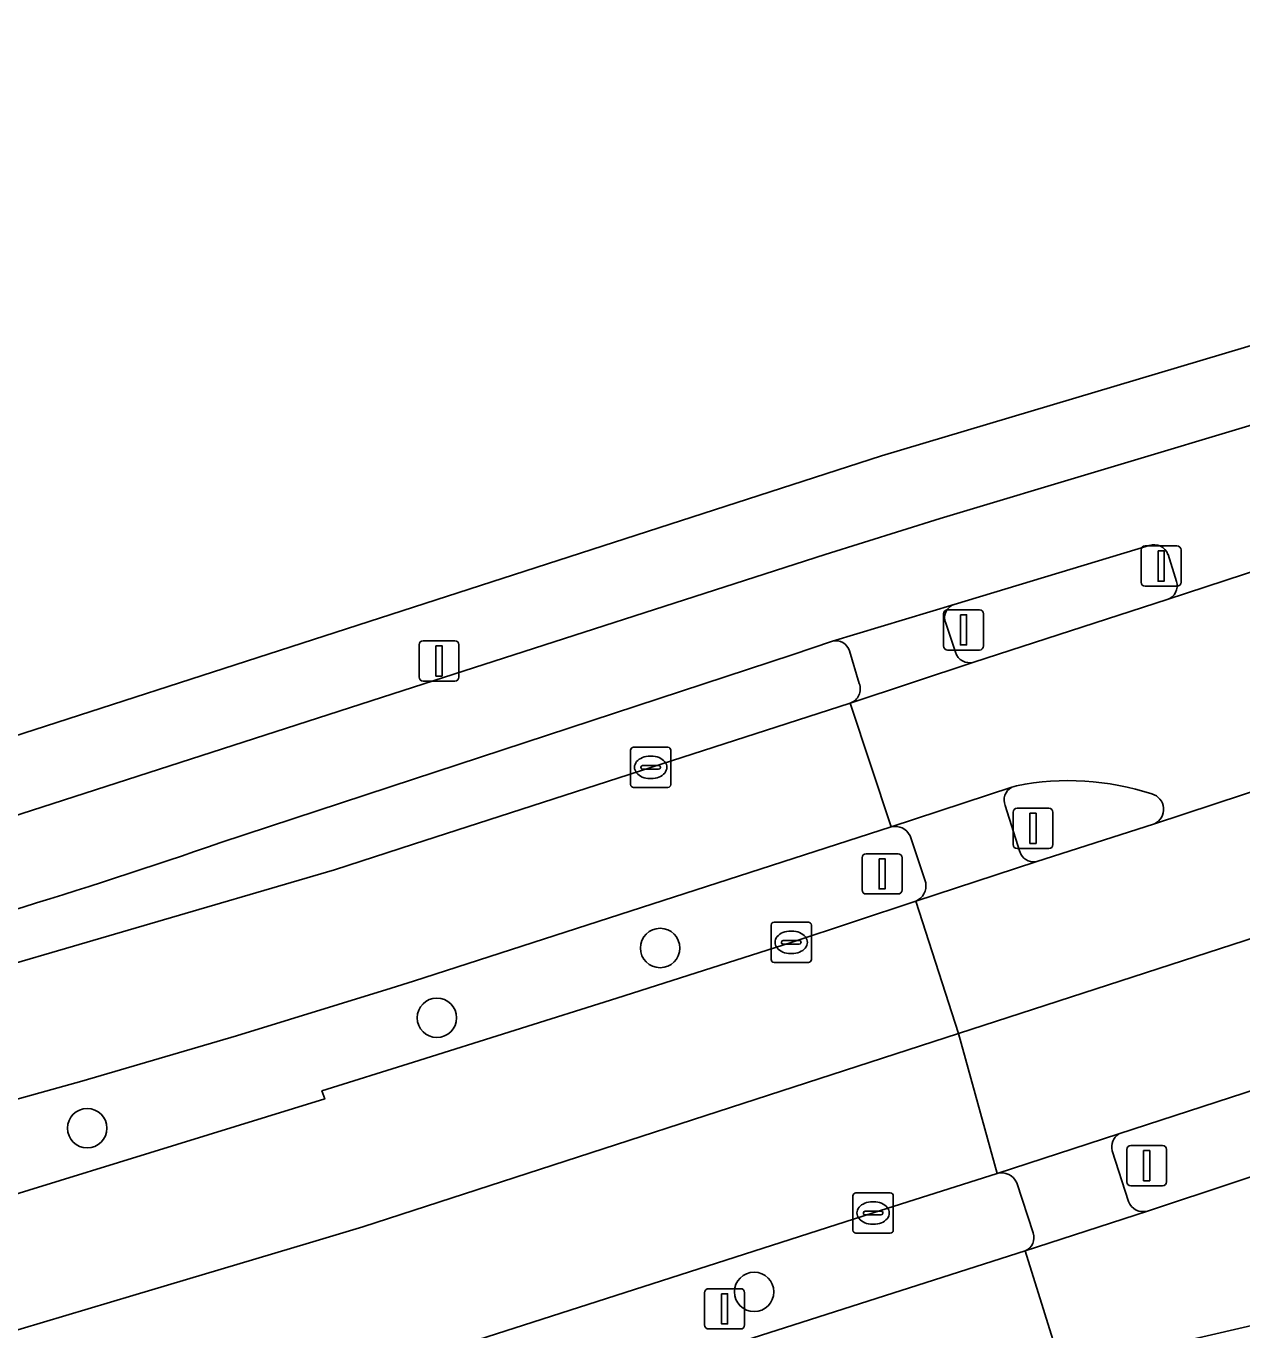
# Model space of a CAD drawing. Extents: x 159262 to 160143, y 383399 to 384319.
# Drawn here: x 159490.39 to 159520.55, y 384038.96 to 384071.3 of the extents above; entities that cross this region are included whole.
import ezdxf

# ---------------------------------------------------------------- set-up
doc = ezdxf.new("R2010")
doc.units = 0
for name, color, linetype in [('IMGEO_Berm_groen', 7, 'Continuous'), ('IMGEO_Boom', 7, 'Continuous'), ('IMGEO_Erf', 7, 'Continuous'), ('IMGEO_Fietspad_gesloten', 7, 'Continuous'), ('IMGEO_Kolk', 7, 'Continuous'), ('IMGEO_Lichtmast', 7, 'Continuous'), ('IMGEO_OVBaan_gesloten', 7, 'Continuous'), ('IMGEO_Rijbaan_lokaal_gesloten', 7, 'Continuous'), ('IMGEO_Verkeersbordpaal', 7, 'Continuous'), ('IMGEO_Verkeerseiland_open', 7, 'Continuous'), ('IMGEO_Verkeersregelinstallatiepaal', 7, 'Continuous'), ('IMGEO_Voetpad_open', 7, 'Continuous')]:
    doc.layers.add(name, color=color, linetype=linetype)

msp = doc.modelspace()

# ---------------------------------------------------------------- linework, layer by layer
at = {"layer": 'IMGEO_Berm_groen'}
for points in [[(159510.39, 384056.044), (159509.393, 384055.707), (159500, 384052.619), (159495.219, 384051.047)], [(159511.056, 384054.994), (159510.818, 384055.802)], [(159505.885, 384052.912), (159510.834, 384054.508)], [(159484.02, 384046.333), (159488.196, 384047.492), (159498.039, 384050.371), (159500, 384051.006), (159505.885, 384052.912)], [(159511.853, 384051.439), (159500, 384047.613), (159499.447, 384047.435), (159495.609, 384046.257), (159491.771, 384045.13), (159466.568, 384038.12), (159457.449, 384035.626), (159442.646, 384031.576), (159443.352, 384029.163), (159458.156, 384033.181), (159470.738, 384036.595), (159486.108, 384041.085)], [(159512.707, 384050.05), (159512.319, 384051.215)], [(159486.108, 384041.085), (159497.798, 384044.69), (159497.73, 384044.887), (159500, 384045.601), (159505.045, 384047.187), (159509.372, 384048.571), (159512.459, 384049.591)], [(159514.476, 384042.841), (159511.401, 384041.858), (159500, 384038.2), (159499.756, 384038.122), (159499.684, 384038.343)], [(159515.372, 384041.362), (159514.963, 384042.603)], [(159500, 384036.064), (159515.176, 384040.921)]]:
    msp.add_lwpolyline(points, dxfattribs=at)
for centre, radius, start, end in [((159510.476, 384055.696), 0.358, 17.2017, 103.8288), ((159510.71, 384054.858), 0.372, 289.5159, 21.3832), ((159511.947, 384051.038), 0.412, 25.4501, 103.204), ((159446.013, 384193.507), 150.719, 284.87457, 289.05503), ((159512.294, 384049.976), 0.419, 293.1306, 10.1042), ((159514.585, 384042.447), 0.409, 22.4718, 105.4381), ((159515.042, 384041.244), 0.35, 292.4596, 19.6155)]:
    msp.add_arc(centre, radius, start, end, dxfattribs=at)
at = {"layer": 'IMGEO_Boom'}
for centre in [(159506.119, 384048.432), (159500.582, 384046.7), (159491.907, 384043.961), (159508.449, 384039.899)]:
    msp.add_circle(centre, 0.489, dxfattribs=at)
at = {"layer": 'IMGEO_Erf'}
msp.add_lwpolyline([(159487.001, 384052.689), (159500, 384056.891), (159511.609, 384060.643), (159543.362, 384070.117)], dxfattribs=at)
at = {"layer": 'IMGEO_Fietspad_gesloten'}
for points in [[(159602.603, 384086.715), (159601.922, 384086.495), (159588.327, 384082.101), (159558.226, 384072.43), (159521.215, 384061.538), (159513.065, 384059.092), (159510.209, 384058.194), (159500, 384054.9), (159487.366, 384050.824)], [(159495.219, 384051.047), (159500, 384052.619), (159509.393, 384055.707), (159510.39, 384056.044), (159513.411, 384056.957), (159518.251, 384058.417)], [(159518.697, 384057.077), (159522.508, 384058.323)], [(159518.717, 384058.195), (159518.929, 384057.526)]]:
    msp.add_lwpolyline(points, dxfattribs=at)
for centre, radius, start, end in [((159518.37, 384058.067), 0.369, 20.2053, 108.8489), ((159518.582, 384057.421), 0.362, 288.4587, 16.8902), ((159446.013, 384193.507), 150.719, 284.87457, 289.05503)]:
    msp.add_arc(centre, radius, start, end, dxfattribs=at)
at = {"layer": 'IMGEO_Kolk'}
for p, q in [((159505.383, 384052.488), (159505.383, 384053.34)), ((159505.458, 384053.414), (159506.31, 384053.414)), ((159506.384, 384053.34), (159506.384, 384052.488)), ((159505.871, 384053.194), (159505.896, 384053.194)), ((159505.642, 384052.908), (159505.642, 384052.92)), ((159506.08, 384052.871), (159505.682, 384052.871)), ((159505.685, 384052.957), (159506.083, 384052.957)), ((159506.126, 384052.92), (159506.126, 384052.908)), ((159506.31, 384052.414), (159505.458, 384052.414)), ((159505.894, 384052.634), (159505.869, 384052.634)), ((159508.87, 384048.147), (159508.87, 384048.999)), ((159508.945, 384049.073), (159509.797, 384049.073)), ((159509.358, 384048.853), (159509.383, 384048.853)), ((159509.871, 384048.999), (159509.871, 384048.147)), ((159509.129, 384048.567), (159509.129, 384048.579)), ((159509.567, 384048.53), (159509.169, 384048.53)), ((159509.172, 384048.616), (159509.57, 384048.616)), ((159509.613, 384048.579), (159509.613, 384048.567)), ((159509.381, 384048.293), (159509.356, 384048.293)), ((159509.797, 384048.073), (159508.945, 384048.073)), ((159510.976, 384042.357), (159511.828, 384042.357)), ((159510.901, 384041.431), (159510.901, 384042.283)), ((159511.389, 384042.137), (159511.414, 384042.137)), ((159511.902, 384042.283), (159511.902, 384041.431)), ((159511.16, 384041.851), (159511.16, 384041.863)), ((159511.598, 384041.814), (159511.2, 384041.814)), ((159511.203, 384041.9), (159511.601, 384041.9)), ((159511.644, 384041.863), (159511.644, 384041.851)), ((159511.828, 384041.357), (159510.976, 384041.357)), ((159511.412, 384041.577), (159511.387, 384041.577))]:
    msp.add_line(p, q, dxfattribs=at)
for points in [[(159505.383, 384052.488), (159505.383, 384053.34)], [(159505.458, 384053.414), (159506.31, 384053.414)], [(159506.384, 384053.34), (159506.384, 384052.488)], [(159506.31, 384052.414), (159505.458, 384052.414)], [(159508.87, 384048.147), (159508.87, 384048.999)], [(159508.945, 384049.073), (159509.797, 384049.073)], [(159509.871, 384048.999), (159509.871, 384048.147)], [(159509.797, 384048.073), (159508.945, 384048.073)], [(159510.976, 384042.357), (159511.828, 384042.357)], [(159510.901, 384041.431), (159510.901, 384042.283)], [(159511.902, 384042.283), (159511.902, 384041.431)], [(159511.828, 384041.357), (159510.976, 384041.357)]]:
    msp.add_lwpolyline(points, dxfattribs=at)
for centre, radius, start, end in [((159505.46, 384053.338), 0.0765, 91.552, 178.448), ((159505.46, 384053.338), 0.0765, 91.552, 178.448), ((159506.308, 384053.338), 0.0765, 1.552, 88.448), ((159506.308, 384053.338), 0.0765, 1.552, 88.448), ((159505.682, 384052.917), 0.0403, 85.8775, 175.7526), ((159505.679, 384052.907), 0.0366, 178.938, 274.7102), ((159506.083, 384052.914), 0.043, 264.8664, 352.4533), ((159506.087, 384052.919), 0.0386, 1.7309, 96.639), ((159505.46, 384052.49), 0.0765, 181.552, 268.448), ((159505.46, 384052.49), 0.0765, 181.552, 268.448), ((159506.308, 384052.49), 0.0765, 271.552, 358.448), ((159506.308, 384052.49), 0.0765, 271.552, 358.448), ((159508.947, 384048.997), 0.0765, 91.552, 178.448), ((159508.947, 384048.997), 0.0765, 91.552, 178.448), ((159509.795, 384048.997), 0.0765, 1.552, 88.448), ((159509.795, 384048.997), 0.0765, 1.552, 88.448), ((159509.169, 384048.576), 0.0403, 85.8775, 175.7526), ((159509.166, 384048.566), 0.0366, 178.938, 274.7102), ((159509.57, 384048.573), 0.043, 264.8664, 352.4533), ((159509.574, 384048.578), 0.0386, 1.7309, 96.639), ((159508.947, 384048.149), 0.0765, 181.552, 268.448), ((159508.947, 384048.149), 0.0765, 181.552, 268.448), ((159509.795, 384048.149), 0.0765, 271.552, 358.448), ((159509.795, 384048.149), 0.0765, 271.552, 358.448), ((159510.978, 384042.281), 0.0765, 91.552, 178.448), ((159510.978, 384042.281), 0.0765, 91.552, 178.448), ((159511.826, 384042.281), 0.0765, 1.552, 88.448), ((159511.826, 384042.281), 0.0765, 1.552, 88.448), ((159511.2, 384041.86), 0.0403, 85.8775, 175.7526), ((159511.197, 384041.85), 0.0366, 178.938, 274.7102), ((159511.601, 384041.857), 0.043, 264.8664, 352.4533), ((159511.605, 384041.862), 0.0386, 1.7309, 96.639), ((159510.978, 384041.433), 0.0765, 181.552, 268.448), ((159510.978, 384041.433), 0.0765, 181.552, 268.448), ((159511.826, 384041.433), 0.0765, 271.552, 358.448), ((159511.826, 384041.433), 0.0765, 271.552, 358.448)]:
    msp.add_arc(centre, radius, start, end, dxfattribs=at)
for centre, major_axis, ratio, start_param, end_param in [((159505.87, 384052.914), (-0.387, 0.002), 0.722429, 4.712389, 7.853982), ((159505.895, 384052.914), (-0.39, 0.002), 0.717154, 1.570796, 4.712389), ((159509.357, 384048.573), (-0.387, 0.002), 0.722429, 4.712389, 7.853982), ((159509.382, 384048.573), (-0.39, 0.002), 0.717154, 1.570796, 4.712389), ((159511.388, 384041.857), (-0.387, 0.002), 0.722429, 4.712389, 7.853982), ((159511.413, 384041.857), (-0.39, 0.002), 0.717154, 1.570796, 4.712389)]:
    msp.add_ellipse(centre, major_axis=major_axis, ratio=ratio, start_param=start_param, end_param=end_param, dxfattribs=at)
at = {"layer": 'IMGEO_Lichtmast'}
for p, q in [((159500.138, 384055.155), (159500.138, 384055.955)), ((159500.138, 384055.955), (159500.138, 384055.155)), ((159500.238, 384056.055), (159501.028, 384056.055)), ((159501.028, 384056.055), (159500.238, 384056.055)), ((159501.128, 384055.955), (159501.128, 384055.155)), ((159501.128, 384055.155), (159501.128, 384055.955)), ((159501.028, 384055.055), (159500.238, 384055.055)), ((159500.238, 384055.055), (159501.028, 384055.055)), ((159514.873, 384051), (159514.873, 384051.8)), ((159514.873, 384051.8), (159514.873, 384051)), ((159514.973, 384051.9), (159515.763, 384051.9)), ((159515.763, 384051.9), (159514.973, 384051.9)), ((159515.863, 384051.8), (159515.863, 384051)), ((159515.863, 384051), (159515.863, 384051.8)), ((159515.763, 384050.9), (159514.973, 384050.9)), ((159514.973, 384050.9), (159515.763, 384050.9)), ((159517.692, 384042.632), (159517.692, 384043.432)), ((159517.692, 384043.432), (159517.692, 384042.632)), ((159517.792, 384043.532), (159518.582, 384043.532)), ((159518.582, 384043.532), (159517.792, 384043.532)), ((159518.682, 384043.432), (159518.682, 384042.632)), ((159518.682, 384042.632), (159518.682, 384043.432)), ((159518.582, 384042.532), (159517.792, 384042.532)), ((159517.792, 384042.532), (159518.582, 384042.532))]:
    msp.add_line(p, q, dxfattribs=at)
for points in [[(159500.558, 384055.93), (159500.708, 384055.93), (159500.708, 384055.18), (159500.558, 384055.18), (159500.558, 384055.93)], [(159515.293, 384051.775), (159515.443, 384051.775), (159515.443, 384051.025), (159515.293, 384051.025), (159515.293, 384051.775)], [(159518.112, 384043.407), (159518.262, 384043.407), (159518.262, 384042.657), (159518.112, 384042.657), (159518.112, 384043.407)]]:
    msp.add_lwpolyline(points, dxfattribs=at)
for centre, start, end in [((159500.238, 384055.955), 90, 180), ((159500.238, 384055.955), 90, 180), ((159501.028, 384055.955), 0, 90), ((159501.028, 384055.955), 360, 90), ((159500.238, 384055.155), 180, 270), ((159500.238, 384055.155), 180, 270), ((159501.028, 384055.155), 270, 0), ((159501.028, 384055.155), 270, 0), ((159514.973, 384051.8), 90, 180), ((159514.973, 384051.8), 90, 180), ((159515.763, 384051.8), 0, 90), ((159515.763, 384051.8), 360, 90), ((159514.973, 384051), 180, 270), ((159514.973, 384051), 180, 270), ((159515.763, 384051), 270, 0), ((159515.763, 384051), 270, 0), ((159517.792, 384043.432), 90, 180), ((159517.792, 384043.432), 90, 180), ((159518.582, 384043.432), 0, 90), ((159518.582, 384043.432), 360, 90), ((159517.792, 384042.632), 180, 270), ((159517.792, 384042.632), 180, 270), ((159518.582, 384042.632), 270, 0), ((159518.582, 384042.632), 270, 0)]:
    msp.add_arc(centre, 0.1, start, end, dxfattribs=at)
at = {"layer": 'IMGEO_OVBaan_gesloten'}
for points in [[(159539.794, 384054.841), (159538.724, 384058.136), (159535.638, 384057.174), (159531.803, 384055.928), (159530.41, 384055.47), (159526.308, 384054.121), (159525.031, 384053.701), (159518.379, 384051.514), (159515.434, 384050.57), (159512.459, 384049.591), (159513.523, 384046.314)], [(159533.171, 384048.934), (159537.674, 384050.392), (159540.683, 384051.37), (159540.841, 384051.421), (159539.794, 384054.841), (159513.523, 384046.314), (159514.476, 384042.841), (159517.496, 384043.82), (159521.995, 384045.283)]]:
    msp.add_lwpolyline(points, close=True, dxfattribs=at)
for points in [[(159488.599, 384038.486), (159493.036, 384039.81), (159497.418, 384041.118), (159498.741, 384041.516), (159513.523, 384046.314), (159512.459, 384049.591), (159509.372, 384048.571), (159505.045, 384047.187), (159500, 384045.601), (159497.73, 384044.887), (159497.798, 384044.69), (159486.108, 384041.085), (159470.738, 384036.595)], [(159499.684, 384038.343), (159499.756, 384038.122), (159500, 384038.2), (159511.401, 384041.858), (159514.476, 384042.841), (159513.523, 384046.314), (159498.741, 384041.516), (159497.418, 384041.118), (159493.036, 384039.81), (159488.599, 384038.486), (159487.855, 384038.264), (159483.684, 384037.037), (159479.605, 384035.835), (159478.89, 384035.627), (159478.28, 384035.448), (159474.351, 384034.31), (159470.02, 384033.052), (159469.354, 384032.862), (159468.693, 384032.67), (159464.384, 384031.44), (159459.096, 384029.931), (159460.036, 384026.681), (159463.863, 384027.763)]]:
    msp.add_lwpolyline(points, dxfattribs=at)
at = {"layer": 'IMGEO_Rijbaan_lokaal_gesloten'}
for points in [[(159529.868, 384057.21), (159535.041, 384058.932), (159538.096, 384059.942), (159536.948, 384062.994), (159534.003, 384062.062), (159529, 384060.412), (159528.742, 384060.349), (159524.488, 384058.95), (159522.508, 384058.323), (159518.697, 384057.077), (159513.896, 384055.524), (159510.834, 384054.508), (159511.853, 384051.439), (159514.842, 384052.42), (159514.96, 384052.459)], [(159518.379, 384051.514), (159525.031, 384053.701)], [(159522.615, 384043.363), (159518.205, 384041.907), (159515.176, 384040.921), (159516.146, 384037.793), (159519.241, 384038.711), (159519.472, 384038.764), (159539.854, 384043.478), (159539.952, 384043.499), (159543.041, 384044.173), (159541.282, 384049.663)], [(159539.854, 384043.478), (159519.472, 384038.764)]]:
    msp.add_lwpolyline(points, dxfattribs=at)
for points in [[(159495.609, 384046.257), (159499.447, 384047.435), (159500, 384047.613), (159511.853, 384051.439), (159510.834, 384054.508), (159505.885, 384052.912), (159500, 384051.006), (159498.039, 384050.371), (159488.196, 384047.492), (159484.02, 384046.333), (159474.895, 384043.765), (159466.828, 384041.507), (159457.849, 384039.037), (159457.608, 384038.971), (159456.564, 384038.686), (159457.449, 384035.626), (159466.568, 384038.12), (159491.771, 384045.13)], [(159508.354, 384035.305), (159516.146, 384037.793), (159515.176, 384040.921), (159500, 384036.064), (159478.341, 384029.48), (159468.247, 384026.53), (159460.703, 384024.378), (159461.606, 384021.256), (159463.601, 384021.812), (159479.46, 384026.454), (159493.27, 384030.606), (159500, 384032.668), (159501.087, 384033.001)]]:
    msp.add_lwpolyline(points, close=True, dxfattribs=at)
for centre, radius, start, end in [((159516.249, 384045.939), 6.646, 71.8626, 101.1845), ((159518.211, 384051.873), 0.397, 295.1017, 74.3103)]:
    msp.add_arc(centre, radius, start, end, dxfattribs=at)
at = {"layer": 'IMGEO_Verkeersbordpaal'}
for p, q in [((159511.229, 384050.772), (159512.019, 384050.772)), ((159512.019, 384050.772), (159511.229, 384050.772)), ((159511.129, 384049.872), (159511.129, 384050.672)), ((159511.129, 384050.672), (159511.129, 384049.872)), ((159512.119, 384050.672), (159512.119, 384049.872)), ((159512.119, 384049.872), (159512.119, 384050.672)), ((159512.019, 384049.772), (159511.229, 384049.772)), ((159511.229, 384049.772), (159512.019, 384049.772)), ((159507.222, 384039.08), (159507.222, 384039.88)), ((159507.222, 384039.88), (159507.222, 384039.08)), ((159507.322, 384039.98), (159508.112, 384039.98)), ((159508.112, 384039.98), (159507.322, 384039.98)), ((159508.212, 384039.88), (159508.212, 384039.08)), ((159508.212, 384039.08), (159508.212, 384039.88)), ((159508.112, 384038.98), (159507.322, 384038.98)), ((159507.322, 384038.98), (159508.112, 384038.98))]:
    msp.add_line(p, q, dxfattribs=at)
for points in [[(159511.549, 384050.647), (159511.699, 384050.647), (159511.699, 384049.897), (159511.549, 384049.897), (159511.549, 384050.647)], [(159507.642, 384039.855), (159507.792, 384039.855), (159507.792, 384039.105), (159507.642, 384039.105), (159507.642, 384039.855)]]:
    msp.add_lwpolyline(points, dxfattribs=at)
for centre, start, end in [((159511.229, 384050.672), 90, 180), ((159511.229, 384050.672), 90, 180), ((159512.019, 384050.672), 0, 90), ((159512.019, 384050.672), 360, 90), ((159511.229, 384049.872), 180, 270), ((159511.229, 384049.872), 180, 270), ((159512.019, 384049.872), 270, 0), ((159512.019, 384049.872), 270, 0), ((159507.322, 384039.88), 90, 180), ((159507.322, 384039.88), 90, 180), ((159508.112, 384039.88), 0, 90), ((159508.112, 384039.88), 360, 90), ((159507.322, 384039.08), 180, 270), ((159507.322, 384039.08), 180, 270), ((159508.112, 384039.08), 270, 0), ((159508.112, 384039.08), 270, 0)]:
    msp.add_arc(centre, 0.1, start, end, dxfattribs=at)
at = {"layer": 'IMGEO_Verkeerseiland_open'}
for points in [[(159518.251, 384058.417), (159513.411, 384056.957)], [(159518.929, 384057.526), (159518.717, 384058.195)], [(159513.896, 384055.524), (159518.697, 384057.077)], [(159513.202, 384056.488), (159513.444, 384055.769)], [(159514.96, 384052.459), (159514.842, 384052.42)], [(159514.678, 384051.964), (159515.041, 384050.822)], [(159515.434, 384050.57), (159518.379, 384051.514)], [(159521.995, 384045.283), (159517.496, 384043.82)], [(159517.334, 384043.403), (159517.74, 384042.142)], [(159518.205, 384041.907), (159522.615, 384043.363)]]:
    msp.add_lwpolyline(points, dxfattribs=at)
for centre, radius, start, end in [((159518.37, 384058.067), 0.369, 20.2053, 108.8489), ((159518.582, 384057.421), 0.362, 288.4587, 16.8902), ((159513.53, 384056.623), 0.355, 109.6275, 202.3342), ((159513.795, 384055.877), 0.367, 197.0481, 286.0334), ((159515.011, 384052.102), 0.36, 117.9603, 202.4775), ((159516.249, 384045.939), 6.646, 71.8626, 101.1845), ((159518.211, 384051.873), 0.397, 295.1017, 74.3103), ((159515.394, 384050.941), 0.373, 198.5739, 276.0884), ((159517.705, 384043.499), 0.383, 123.0612, 194.4776), ((159518.095, 384042.266), 0.376, 199.3317, 287.0464)]:
    msp.add_arc(centre, radius, start, end, dxfattribs=at)
at = {"layer": 'IMGEO_Verkeersregelinstallatiepaal'}
for p, q in [((159518.049, 384057.507), (159518.049, 384058.307)), ((159518.049, 384058.307), (159518.049, 384057.507)), ((159518.149, 384058.407), (159518.939, 384058.407)), ((159518.939, 384058.407), (159518.149, 384058.407)), ((159519.039, 384058.307), (159519.039, 384057.507)), ((159519.039, 384057.507), (159519.039, 384058.307)), ((159518.939, 384057.407), (159518.149, 384057.407)), ((159518.149, 384057.407), (159518.939, 384057.407)), ((159513.149, 384055.925), (159513.149, 384056.725)), ((159513.149, 384056.725), (159513.149, 384055.925)), ((159513.249, 384056.825), (159514.039, 384056.825)), ((159514.039, 384056.825), (159513.249, 384056.825)), ((159514.139, 384056.725), (159514.139, 384055.925)), ((159514.139, 384055.925), (159514.139, 384056.725)), ((159514.039, 384055.825), (159513.249, 384055.825)), ((159513.249, 384055.825), (159514.039, 384055.825))]:
    msp.add_line(p, q, dxfattribs=at)
for points in [[(159518.469, 384058.282), (159518.619, 384058.282), (159518.619, 384057.532), (159518.469, 384057.532), (159518.469, 384058.282)], [(159513.569, 384056.7), (159513.719, 384056.7), (159513.719, 384055.95), (159513.569, 384055.95), (159513.569, 384056.7)]]:
    msp.add_lwpolyline(points, dxfattribs=at)
for centre, start, end in [((159518.149, 384058.307), 90, 180), ((159518.149, 384058.307), 90, 180), ((159518.939, 384058.307), 0, 90), ((159518.939, 384058.307), 360, 90), ((159518.149, 384057.507), 180, 270), ((159518.149, 384057.507), 180, 270), ((159518.939, 384057.507), 270, 0), ((159518.939, 384057.507), 270, 0), ((159513.249, 384056.725), 90, 180), ((159513.249, 384056.725), 90, 180), ((159514.039, 384056.725), 0, 90), ((159514.039, 384056.725), 360, 90), ((159513.249, 384055.925), 180, 270), ((159513.249, 384055.925), 180, 270), ((159514.039, 384055.925), 270, 0), ((159514.039, 384055.925), 270, 0)]:
    msp.add_arc(centre, 0.1, start, end, dxfattribs=at)
at = {"layer": 'IMGEO_Voetpad_open'}
for points in [[(159487.366, 384050.824), (159500, 384054.9), (159510.209, 384058.194), (159513.065, 384059.092), (159521.215, 384061.538), (159558.226, 384072.43), (159588.327, 384082.101), (159601.922, 384086.495), (159601.207, 384088.226), (159591.486, 384085.076), (159591.455, 384085.172), (159588.125, 384084.136), (159584.542, 384083.02), (159579.768, 384081.482), (159558.885, 384074.794), (159543.362, 384070.117), (159511.609, 384060.643), (159500, 384056.891), (159487.001, 384052.689)], [(159513.411, 384056.957), (159510.39, 384056.044)], [(159513.444, 384055.769), (159513.202, 384056.488)], [(159510.818, 384055.802), (159511.056, 384054.994)], [(159510.834, 384054.508), (159513.896, 384055.524)], [(159514.842, 384052.42), (159511.853, 384051.439)], [(159515.041, 384050.822), (159514.678, 384051.964)], [(159512.319, 384051.215), (159512.707, 384050.05)], [(159512.459, 384049.591), (159515.434, 384050.57)], [(159517.496, 384043.82), (159514.476, 384042.841)], [(159517.74, 384042.142), (159517.334, 384043.403)], [(159514.963, 384042.603), (159515.372, 384041.362)], [(159515.176, 384040.921), (159518.205, 384041.907)]]:
    msp.add_lwpolyline(points, dxfattribs=at)
for centre, radius, start, end in [((159513.53, 384056.623), 0.355, 109.6275, 202.3342), ((159510.476, 384055.696), 0.358, 17.2017, 103.8288), ((159513.795, 384055.877), 0.367, 197.0481, 286.0334), ((159510.71, 384054.858), 0.372, 289.5159, 21.3832), ((159515.011, 384052.102), 0.36, 117.9603, 202.4775), ((159511.947, 384051.038), 0.412, 25.4501, 103.204), ((159515.394, 384050.941), 0.373, 198.5739, 276.0884), ((159512.294, 384049.976), 0.419, 293.1306, 10.1042), ((159517.705, 384043.499), 0.383, 123.0612, 194.4776), ((159514.585, 384042.447), 0.409, 22.4718, 105.4381), ((159518.095, 384042.266), 0.376, 199.3317, 287.0464), ((159515.042, 384041.244), 0.35, 292.4596, 19.6155)]:
    msp.add_arc(centre, radius, start, end, dxfattribs=at)

doc.saveas('drawing.dxf')
